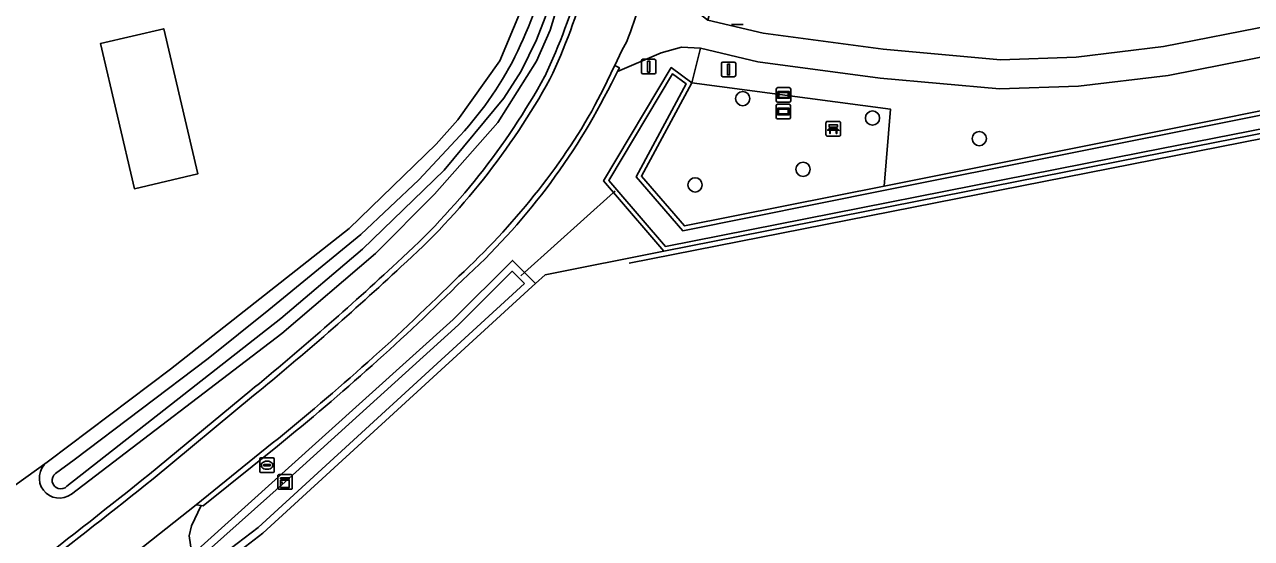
# Model space of a CAD drawing. Extents: x 162510 to 163918, y 388494 to 389774.
# Drawn here: x 163268.7 to 163353, y 389031.1 to 389066.4 of the extents above; entities that cross this region are included whole.
import ezdxf

# ---------------------------------------------------------------- set-up
doc = ezdxf.new("R2010")
doc.units = 0
for name, color, linetype in [('IMGEO_Afsluitpaal', 7, 'Continuous'), ('IMGEO_Bank', 7, 'Continuous'), ('IMGEO_Boom', 7, 'Continuous'), ('IMGEO_Duiker', 7, 'Continuous'), ('IMGEO_Erf', 7, 'Continuous'), ('IMGEO_Grasland_agrarisch', 7, 'Continuous'), ('IMGEO_Grasland_overig', 7, 'Continuous'), ('IMGEO_Groenvoorziening', 7, 'Continuous'), ('IMGEO_Hek', 7, 'Continuous'), ('IMGEO_Informatiebord', 7, 'Continuous'), ('IMGEO_Kast', 7, 'Continuous'), ('IMGEO_Lichtmast', 7, 'Continuous'), ('IMGEO_Loofbos', 7, 'Continuous'), ('IMGEO_Oever', 7, 'Continuous'), ('IMGEO_Pand', 7, 'Continuous'), ('IMGEO_Rijbaan_lokaal_gesloten', 7, 'Continuous'), ('IMGEO_Rijbaan_lokaal_halfverhard', 7, 'Continuous'), ('IMGEO_Rijbaan_lokaal_onverhard', 7, 'Continuous'), ('IMGEO_Rijbaan_lokaal_open', 7, 'Continuous'), ('IMGEO_Rioolput', 7, 'Continuous'), ('IMGEO_Waterloop', 7, 'Continuous')]:
    doc.layers.add(name, color=color, linetype=linetype)

msp = doc.modelspace()

# ---------------------------------------------------------------- linework, layer by layer
at = {"layer": 'IMGEO_Afsluitpaal'}
for p, q in [((163318.084, 389066.397), (163317.294, 389066.397)), ((163317.294, 389066.397), (163318.084, 389066.397)), ((163316.589, 389062.913), (163316.589, 389063.713)), ((163316.589, 389063.713), (163316.589, 389062.913)), ((163316.689, 389063.813), (163317.479, 389063.813)), ((163317.479, 389063.813), (163316.689, 389063.813)), ((163317.579, 389063.713), (163317.579, 389062.913)), ((163317.579, 389062.913), (163317.579, 389063.713)), ((163317.479, 389062.813), (163316.689, 389062.813)), ((163316.689, 389062.813), (163317.479, 389062.813))]:
    msp.add_line(p, q, dxfattribs=at)
msp.add_lwpolyline([(163317.009, 389063.688), (163317.159, 389063.688), (163317.159, 389062.938), (163317.009, 389062.938), (163317.009, 389063.688)], dxfattribs=at)
for centre, start, end in [((163316.689, 389063.713), 90, 180), ((163316.689, 389063.713), 90, 180), ((163317.479, 389063.713), 0, 90), ((163317.479, 389063.713), 360, 90), ((163316.689, 389062.913), 180, 270), ((163316.689, 389062.913), 180, 270), ((163317.479, 389062.913), 270, 0), ((163317.479, 389062.913), 270, 0)]:
    msp.add_arc(centre, 0.1, start, end, dxfattribs=at)
at = {"layer": 'IMGEO_Bank'}
for p, q in [((163323.779, 389058.816), (163323.779, 389059.657)), ((163323.779, 389059.657), (163323.779, 389058.816)), ((163323.854, 389059.741), (163324.695, 389059.741)), ((163324.695, 389059.741), (163323.854, 389059.741)), ((163324.088, 389059.247), (163324.088, 389059.353)), ((163324.132, 389059.353), (163324.132, 389059.247)), ((163324.42, 389059.359), (163324.138, 389059.359)), ((163324.426, 389059.247), (163324.426, 389059.353)), ((163324.47, 389059.353), (163324.47, 389059.247)), ((163324.779, 389059.666), (163324.779, 389058.825)), ((163324.779, 389058.825), (163324.779, 389059.666)), ((163324.704, 389058.741), (163323.863, 389058.741)), ((163323.863, 389058.741), (163324.704, 389058.741)), ((163324.476, 389059.139), (163324.083, 389059.139)), ((163324.138, 389059.241), (163324.42, 389059.241))]:
    msp.add_line(p, q, dxfattribs=at)
for points in [[(163324.082, 389059.359), (163323.996, 389059.359), (163323.996, 389059.52), (163324.559, 389059.52), (163324.559, 389059.359), (163324.476, 389059.359)], [(163324.026, 389059.139), (163323.884, 389059.139), (163323.996, 389059.241), (163324.082, 389059.241)], [(163324.076, 389059.132), (163324.076, 389058.925), (163324.033, 389058.925), (163324.033, 389059.132)], [(163324.476, 389059.241), (163324.559, 389059.241), (163324.671, 389059.139), (163324.532, 389059.139)], [(163324.526, 389059.132), (163324.526, 389058.925), (163324.482, 389058.925), (163324.482, 389059.132)]]:
    msp.add_lwpolyline(points, dxfattribs=at)
for centre, radius, start, end in [((163323.857, 389059.663), 0.0779, 92.4484, 184.28452), ((163323.857, 389059.663), 0.0779, 92.4484, 184.28452), ((163324.081, 389059.352), 0.00671, 2.89567, 87.10433), ((163324.138, 389059.352), 0.00671, 92.89567, 177.10433), ((163324.42, 389059.352), 0.00671, 2.89567, 87.10433), ((163324.477, 389059.352), 0.00671, 92.89567, 177.10433), ((163324.701, 389059.663), 0.0779, 2.4484, 94.28452), ((163324.701, 389059.663), 0.0779, 2.4484, 94.28452), ((163323.857, 389058.819), 0.0779, 182.4484, 274.28452), ((163323.857, 389058.819), 0.0779, 182.4484, 274.28452), ((163324.026, 389059.132), 0.00671, 2.89567, 87.10433), ((163324.083, 389059.132), 0.00671, 92.89567, 177.10433), ((163324.081, 389059.248), 0.00671, 272.89567, 357.10433), ((163324.138, 389059.248), 0.00671, 182.89567, 267.10433), ((163324.42, 389059.248), 0.00671, 272.89567, 357.10433), ((163324.477, 389059.248), 0.00671, 182.89567, 267.10433), ((163324.475, 389059.132), 0.00671, 2.89567, 87.10433), ((163324.532, 389059.132), 0.00671, 92.89567, 177.10433), ((163324.701, 389058.819), 0.0779, 272.4484, 4.28452), ((163324.701, 389058.819), 0.0779, 272.4484, 4.28452)]:
    msp.add_arc(centre, radius, start, end, dxfattribs=at)
at = {"layer": 'IMGEO_Boom'}
for centre in [(163318.059, 389061.315), (163326.976, 389059.978), (163334.309, 389058.566), (163322.203, 389056.458), (163314.786, 389055.388)]:
    msp.add_circle(centre, 0.489, dxfattribs=at)
at = {"layer": 'IMGEO_Duiker'}
msp.add_lwpolyline([(163309.288, 389054.955), (163309.185, 389054.862), (163303.064, 389049.364), (163302.819, 389049.144)], dxfattribs=at)
at = {"layer": 'IMGEO_Erf'}
for points in [[(163299.678, 389102.603), (163257.727, 389091.219), (163256.916, 389090.999), (163260.609, 389051.86), (163262.76, 389031.156), (163264.225, 389032.019), (163270.263, 389036.355), (163270.353, 389036.42), (163278.738, 389042.731), (163291.024, 389052.399), (163296.992, 389058.187), (163298.476, 389059.845), (163301.365, 389063.917), (163302.714, 389067.144), (163304.217, 389072.884), (163304.823, 389078.805), (163304.577, 389084.736), (163303.423, 389090.573)], [(163280.613, 389056.139), (163276.26, 389055.12), (163273.927, 389065.086), (163278.28, 389066.105)]]:
    msp.add_lwpolyline(points, close=True, dxfattribs=at)
at = {"layer": 'IMGEO_Grasland_agrarisch'}
msp.add_lwpolyline([(163392.254, 388919.621), (163473.088, 388943.441), (163497.203, 388950.696), (163493.542, 388971.774), (163488.326, 389000), (163485.044, 389017.763), (163484.645, 389019.886), (163483.544, 389025.737), (163473.247, 389082.109), (163473.193, 389082.404), (163466.333, 389081.056), (163345.486, 389057.315), (163312.638, 389050.841), (163304.474, 389049.205), (163303.815, 389048.611), (163303.601, 389048.415), (163285.096, 389031.469), (163281.813, 389028.953), (163280.491, 389028.19)], dxfattribs=at)
at = {"layer": 'IMGEO_Grasland_overig'}
msp.add_lwpolyline([(163472.883, 389085.877), (163465.34, 389084.371), (163451.98, 389082.329), (163440.409, 389080.275), (163419.039, 389076.82), (163400.409, 389074.685), (163391.264, 389072.818), (163383.298, 389070.938), (163361.835, 389066.363), (163354.93, 389064.402), (163347.278, 389062.908), (163341.119, 389062.161), (163335.706, 389061.974), (163327.494, 389062.721), (163319.096, 389063.842), (163315.168, 389064.767), (163314.561, 389062.403), (163328.22, 389060.582), (163327.781, 389055.312), (163376.311, 389065.004), (163422.204, 389073.912), (163465.844, 389082.689), (163474.671, 389084.464), (163474.418, 389085.789)], close=True, dxfattribs=at)
for points in [[(163302.229, 389050.203), (163303.064, 389049.364), (163303.815, 389048.611), (163304.474, 389049.205), (163312.638, 389050.841), (163309.185, 389054.862), (163308.496, 389055.661), (163313.143, 389063.448), (163314.561, 389062.403), (163315.168, 389064.767), (163313.85, 389064.841), (163312.464, 389064.463), (163309.454, 389063.174), (163309.035, 389062.357)], [(163286.084, 389037.455), (163280.982, 389033.355), (163280.854, 389033.371), (163280.191, 389031.969), (163280.035, 389031.282), (163280.374, 389028.985), (163280.491, 389028.19), (163281.813, 389028.953), (163281.212, 389029.658), (163280.621, 389030.351), (163298.165, 389046.157), (163302.229, 389050.203)]]:
    msp.add_lwpolyline(points, dxfattribs=at)
for centre, radius, start, end in [((163267.958, 389082.843), 45.902, 312.22459, 333.49315), ((163182.724, 389165.63), 164.657, 308.88249, 314.82863)]:
    msp.add_arc(centre, radius, start, end, dxfattribs=at)
at = {"layer": 'IMGEO_Groenvoorziening'}
msp.add_lwpolyline([(163370.384, 389073.429), (163341.108, 389070.4), (163323.75, 389068.91), (163316.171, 389068.676), (163315.665, 389066.704), (163319.458, 389065.811), (163327.717, 389064.709), (163335.763, 389063.977), (163340.964, 389064.157), (163346.965, 389064.885), (163354.464, 389066.349)], dxfattribs=at)
msp.add_lwpolyline([(163327.781, 389055.312), (163328.22, 389060.582), (163314.561, 389062.403), (163311.099, 389055.983), (163314.05, 389052.57)], close=True, dxfattribs=at)
at = {"layer": 'IMGEO_Hek'}
msp.add_lwpolyline([(163466.42, 389080.765), (163310.252, 389050.025)], dxfattribs=at)
at = {"layer": 'IMGEO_Informatiebord'}
for p, q in [((163320.362, 389061.164), (163320.362, 389061.964)), ((163320.362, 389061.964), (163320.362, 389061.164)), ((163320.462, 389062.064), (163321.252, 389062.064)), ((163321.252, 389062.064), (163320.462, 389062.064)), ((163321.352, 389061.964), (163321.352, 389061.164)), ((163321.352, 389061.164), (163321.352, 389061.964)), ((163321.252, 389061.064), (163320.462, 389061.064)), ((163320.462, 389061.064), (163321.252, 389061.064)), ((163320.355, 389060.023), (163320.355, 389060.823)), ((163320.355, 389060.823), (163320.355, 389060.023)), ((163320.455, 389060.923), (163321.245, 389060.923)), ((163321.245, 389060.923), (163320.455, 389060.923)), ((163321.345, 389060.823), (163321.345, 389060.023)), ((163321.345, 389060.023), (163321.345, 389060.823)), ((163321.245, 389059.923), (163320.455, 389059.923)), ((163320.455, 389059.923), (163321.245, 389059.923))]:
    msp.add_line(p, q, dxfattribs=at)
for points in [[(163320.463, 389061.796), (163321.251, 389061.796), (163321.251, 389061.332), (163320.463, 389061.332), (163320.463, 389061.796)], [(163320.528, 389061.731), (163320.528, 389061.397), (163321.186, 389061.397), (163321.186, 389061.731), (163320.528, 389061.731)], [(163320.456, 389060.655), (163321.244, 389060.655), (163321.244, 389060.191), (163320.456, 389060.191), (163320.456, 389060.655)], [(163320.521, 389060.59), (163320.521, 389060.256), (163321.179, 389060.256), (163321.179, 389060.59), (163320.521, 389060.59)]]:
    msp.add_lwpolyline(points, dxfattribs=at)
for centre, start, end in [((163320.462, 389061.964), 90, 180), ((163320.462, 389061.964), 90, 180), ((163321.252, 389061.964), 0, 90), ((163321.252, 389061.964), 360, 90), ((163320.462, 389061.164), 180, 270), ((163320.462, 389061.164), 180, 270), ((163321.252, 389061.164), 270, 0), ((163321.252, 389061.164), 270, 0), ((163320.455, 389060.823), 90, 180), ((163320.455, 389060.823), 90, 180), ((163321.245, 389060.823), 0, 90), ((163321.245, 389060.823), 360, 90), ((163320.455, 389060.023), 180, 270), ((163320.455, 389060.023), 180, 270), ((163321.245, 389060.023), 270, 0), ((163321.245, 389060.023), 270, 0)]:
    msp.add_arc(centre, 0.1, start, end, dxfattribs=at)
at = {"layer": 'IMGEO_Kast'}
for p, q in [((163286.111, 389034.567), (163286.111, 389035.408)), ((163286.111, 389035.408), (163286.111, 389034.567)), ((163286.186, 389035.492), (163287.027, 389035.492)), ((163287.027, 389035.492), (163286.186, 389035.492)), ((163287.111, 389035.417), (163287.111, 389034.576)), ((163287.111, 389034.576), (163287.111, 389035.417)), ((163287.036, 389034.492), (163286.195, 389034.492)), ((163286.195, 389034.492), (163287.036, 389034.492))]:
    msp.add_line(p, q, dxfattribs=at)
for points in [[(163286.306, 389035.282), (163286.906, 389035.282), (163286.906, 389035.197), (163286.306, 389035.197), (163286.306, 389035.282)], [(163286.306, 389035.107), (163286.906, 389035.107), (163286.906, 389034.618), (163286.306, 389034.618), (163286.306, 389035.107)]]:
    msp.add_lwpolyline(points, dxfattribs=at)
msp.add_circle((163286.39, 389034.956), 0.0377, dxfattribs=at)
for centre, start, end in [((163286.189, 389035.414), 92.4484, 184.28452), ((163286.189, 389035.414), 92.4484, 184.28452), ((163287.033, 389035.414), 2.4484, 94.28452), ((163287.033, 389035.414), 2.4484, 94.28452), ((163286.189, 389034.57), 182.4484, 274.28452), ((163286.189, 389034.57), 182.4484, 274.28452), ((163287.033, 389034.57), 272.4484, 4.28452), ((163287.033, 389034.57), 272.4484, 4.28452)]:
    msp.add_arc(centre, 0.0779, start, end, dxfattribs=at)
at = {"layer": 'IMGEO_Lichtmast'}
for p, q in [((163311.098, 389063.114), (163311.098, 389063.914)), ((163311.098, 389063.914), (163311.098, 389063.114)), ((163311.198, 389064.014), (163311.988, 389064.014)), ((163311.988, 389064.014), (163311.198, 389064.014)), ((163312.088, 389063.914), (163312.088, 389063.114)), ((163312.088, 389063.114), (163312.088, 389063.914)), ((163311.988, 389063.014), (163311.198, 389063.014)), ((163311.198, 389063.014), (163311.988, 389063.014))]:
    msp.add_line(p, q, dxfattribs=at)
msp.add_lwpolyline([(163311.518, 389063.889), (163311.668, 389063.889), (163311.668, 389063.139), (163311.518, 389063.139), (163311.518, 389063.889)], dxfattribs=at)
for centre, start, end in [((163311.198, 389063.914), 90, 180), ((163311.198, 389063.914), 90, 180), ((163311.988, 389063.914), 0, 90), ((163311.988, 389063.914), 360, 90), ((163311.198, 389063.114), 180, 270), ((163311.198, 389063.114), 180, 270), ((163311.988, 389063.114), 270, 0), ((163311.988, 389063.114), 270, 0)]:
    msp.add_arc(centre, 0.1, start, end, dxfattribs=at)
at = {"layer": 'IMGEO_Loofbos'}
for points in [[(163297.837, 389113.028), (163299.362, 389108.405), (163299.514, 389107.922), (163299.751, 389107.167), (163299.799, 389107.183), (163299.874, 389107.207), (163300.332, 389107.355), (163301.202, 389107.649), (163302.376, 389104.587), (163303.586, 389100.712), (163305.385, 389094.695), (163306.866, 389087.58), (163307.505, 389083.14), (163307.628, 389080.974), (163307.534, 389078.67), (163306.948, 389074.273), (163306.179, 389070.481), (163304.839, 389066.018), (163303.89, 389063.876), (163301.226, 389059.667), (163296.877, 389054.754), (163292.823, 389050.667), (163286.398, 389045.174), (163271.935, 389034.148)], [(163277.292, 389035.515), (163284.197, 389041.227)], [(163270.263, 389036.355), (163264.225, 389032.019)]]:
    msp.add_lwpolyline(points, dxfattribs=at)
for centre, radius, start, end in [((163268.988, 389079.746), 39.294, 334.51922, 355.30026), ((163261.693, 389086.385), 48.819, 311.93837, 331.1678), ((163155.602, 389198.651), 203.271, 309.24429, 313.03373), ((163271.115, 389035.264), 1.385, 128.00109, 306.29329), ((162908.133, 389497.572), 591.418, 306.606801, 308.623043)]:
    msp.add_arc(centre, radius, start, end, dxfattribs=at)
at = {"layer": 'IMGEO_Oever'}
for points in [[(163271.935, 389034.148), (163286.398, 389045.174), (163292.823, 389050.667), (163296.877, 389054.754), (163301.226, 389059.667), (163303.89, 389063.876), (163304.839, 389066.018), (163306.179, 389070.481), (163306.948, 389074.273), (163307.534, 389078.67), (163307.628, 389080.974), (163307.505, 389083.14), (163306.866, 389087.58), (163305.385, 389094.695), (163303.586, 389100.712), (163302.376, 389104.587), (163301.202, 389107.649), (163300.332, 389107.355), (163299.874, 389107.207)], [(163299.799, 389107.183), (163299.751, 389107.167), (163298.18, 389106.706), (163299.098, 389104.325), (163299.678, 389102.603), (163303.423, 389090.573), (163304.577, 389084.736), (163304.823, 389078.805), (163304.217, 389072.884), (163302.714, 389067.144), (163301.365, 389063.917), (163298.476, 389059.845), (163296.992, 389058.187), (163291.024, 389052.399), (163278.738, 389042.731), (163270.353, 389036.42), (163270.263, 389036.355)], [(163465.844, 389082.689), (163422.204, 389073.912), (163376.311, 389065.004), (163327.781, 389055.312), (163314.05, 389052.57), (163311.099, 389055.983), (163314.561, 389062.403), (163313.143, 389063.448), (163308.496, 389055.661), (163309.185, 389054.862), (163312.638, 389050.841), (163345.486, 389057.315), (163466.333, 389081.056)], [(163466.275, 389081.35), (163345.428, 389057.609), (163312.751, 389051.168), (163309.412, 389055.057), (163308.864, 389055.693), (163313.231, 389063.011), (163314.174, 389062.316), (163310.738, 389055.943), (163313.938, 389052.242), (163327.84, 389055.018), (163376.369, 389064.71), (163422.262, 389073.618), (163465.903, 389082.396)], [(163304.969, 389068.364), (163304.487, 389066.892), (163303.882, 389065.356), (163302.836, 389063.206), (163301.651, 389061.334), (163297.538, 389056.395), (163291.942, 389050.972), (163286.327, 389046.219), (163271.631, 389034.7)], [(163270.841, 389035.572), (163272.132, 389036.501), (163281.328, 389043.467), (163285.509, 389046.807), (163291.826, 389051.991), (163295.806, 389055.743), (163298.643, 389058.784)]]:
    msp.add_lwpolyline(points, dxfattribs=at)
for points in [[(163303.601, 389048.415), (163303.815, 389048.611), (163303.064, 389049.364), (163302.229, 389050.203), (163298.165, 389046.157), (163280.621, 389030.351), (163281.212, 389029.658), (163281.813, 389028.953), (163285.096, 389031.469)], [(163303.059, 389048.628), (163284.76, 389031.87), (163281.889, 389029.67), (163281.35, 389030.303), (163286.611, 389034.992), (163298.525, 389045.777), (163302.227, 389049.463)]]:
    msp.add_lwpolyline(points, close=True, dxfattribs=at)
for centre, radius, start, end in [((163273.564, 389078.313), 32.123, 334.70502, 347.52042), ((163281.219, 389074.941), 23.762, 317.15944, 334.16699), ((163271.115, 389035.264), 1.385, 128.00109, 306.29329), ((163271.2, 389035.104), 0.59, 127.51024, 316.84061)]:
    msp.add_arc(centre, radius, start, end, dxfattribs=at)
at = {"layer": 'IMGEO_Pand'}
msp.add_lwpolyline([(163278.28, 389066.105), (163273.927, 389065.086), (163276.26, 389055.12), (163280.613, 389056.139)], close=True, dxfattribs=at)
at = {"layer": 'IMGEO_Rijbaan_lokaal_gesloten'}
for points in [[(163307.907, 389060.865), (163308.488, 389061.985), (163309.243, 389063.554), (163309.26, 389063.59), (163309.743, 389064.618), (163310.086, 389065.231)], [(163284.452, 389040.919), (163277.542, 389035.202)], [(163266.686, 389022.552), (163269.087, 389024.367), (163270.16, 389025.245), (163270.321, 389025.372), (163280.513, 389033.412), (163285.735, 389037.648)]]:
    msp.add_lwpolyline(points, dxfattribs=at)
for centre, radius, start, end in [((163269.024, 389079.74), 39.658, 334.47093, 355.30753), ((163290.782, 389073.108), 20.849, 337.80096, 353.46631), ((163261.723, 389086.361), 49.181, 311.93995, 331.17496), ((163272.606, 389080.21), 40.254, 320.62352, 331.27774), ((163265.584, 389084.996), 48.724, 312.59822, 321.51169), ((163156.298, 389197.852), 202.611, 309.2356, 313.04419), ((163182.583, 389165.809), 164.516, 308.82923, 314.82756), ((162905.811, 389500.603), 595.636, 306.61225, 308.61552)]:
    msp.add_arc(centre, radius, start, end, dxfattribs=at)
at = {"layer": 'IMGEO_Rijbaan_lokaal_halfverhard'}
for points in [[(163309.454, 389063.174), (163309.583, 389063.424), (163309.26, 389063.59), (163309.243, 389063.554), (163308.488, 389061.985), (163307.907, 389060.865)], [(163309.035, 389062.357), (163309.454, 389063.174)], [(163284.197, 389041.227), (163277.292, 389035.515)], [(163277.542, 389035.202), (163284.452, 389040.919)], [(163285.735, 389037.648), (163280.513, 389033.412), (163280.854, 389033.371), (163280.982, 389033.355), (163286.084, 389037.455)]]:
    msp.add_lwpolyline(points, dxfattribs=at)
for centre, radius, start, end in [((163268.988, 389079.746), 39.294, 334.51922, 355.30026), ((163269.024, 389079.74), 39.658, 334.47093, 355.30753), ((163261.693, 389086.385), 48.819, 311.93837, 331.1678), ((163261.723, 389086.361), 49.181, 311.93995, 331.17496), ((163267.958, 389082.843), 45.902, 312.22459, 333.49315), ((163272.606, 389080.21), 40.254, 320.62352, 331.27774), ((163265.584, 389084.996), 48.724, 312.59822, 321.51169), ((163155.602, 389198.651), 203.271, 309.24429, 313.03373), ((163156.298, 389197.852), 202.611, 309.2356, 313.04419), ((163182.583, 389165.809), 164.516, 308.82923, 314.82756), ((163182.724, 389165.63), 164.657, 308.88249, 314.82863), ((162908.133, 389497.572), 591.418, 306.606801, 308.623043), ((162905.811, 389500.603), 595.636, 306.61225, 308.61552)]:
    msp.add_arc(centre, radius, start, end, dxfattribs=at)
at = {"layer": 'IMGEO_Rijbaan_lokaal_onverhard'}
for points in [[(163449.306, 389084.907), (163433.189, 389082.018), (163420.449, 389080.095), (163418.099, 389079.74), (163400.094, 389076.662), (163390.834, 389074.771), (163374.109, 389071.026), (163361.353, 389068.305), (163354.464, 389066.349), (163346.965, 389064.885), (163340.964, 389064.157), (163335.763, 389063.977), (163327.717, 389064.709), (163319.458, 389065.811), (163315.665, 389066.704), (163314.799, 389067.372), (163313.804, 389068.423), (163313.094, 389069.883), (163312.141, 389072.517), (163311.985, 389071.675), (163311.579, 389071.75), (163311.496, 389070.736)], [(163310.086, 389065.231), (163309.743, 389064.618), (163309.26, 389063.59), (163309.583, 389063.424), (163309.454, 389063.174), (163312.464, 389064.463), (163313.85, 389064.841), (163315.168, 389064.767), (163319.096, 389063.842), (163327.494, 389062.721), (163335.706, 389061.974), (163341.119, 389062.161), (163347.278, 389062.908), (163354.93, 389064.402), (163361.835, 389066.363), (163383.298, 389070.938), (163391.264, 389072.818), (163400.409, 389074.685), (163419.039, 389076.82)]]:
    msp.add_lwpolyline(points, dxfattribs=at)
msp.add_arc((163290.782, 389073.108), 20.849, 337.80096, 353.46631, dxfattribs=at)
at = {"layer": 'IMGEO_Rijbaan_lokaal_open'}
msp.add_lwpolyline([(163280.491, 389028.19), (163280.374, 389028.985), (163280.035, 389031.282), (163280.191, 389031.969), (163280.854, 389033.371), (163280.513, 389033.412), (163270.321, 389025.372), (163273.582, 389023.532), (163273.806, 389023.406)], close=True, dxfattribs=at)
at = {"layer": 'IMGEO_Rioolput'}
for p, q in [((163284.874, 389035.712), (163284.874, 389036.564)), ((163284.949, 389036.638), (163285.801, 389036.638)), ((163285.875, 389036.564), (163285.875, 389035.712)), ((163285.133, 389036.132), (163285.133, 389036.144)), ((163285.571, 389036.095), (163285.173, 389036.095)), ((163285.176, 389036.181), (163285.574, 389036.181)), ((163285.385, 389035.858), (163285.36, 389035.858)), ((163285.362, 389036.418), (163285.387, 389036.418)), ((163285.617, 389036.144), (163285.617, 389036.132)), ((163285.801, 389035.638), (163284.949, 389035.638))]:
    msp.add_line(p, q, dxfattribs=at)
for points in [[(163284.874, 389035.712), (163284.874, 389036.564)], [(163284.949, 389036.638), (163285.801, 389036.638)], [(163285.875, 389036.564), (163285.875, 389035.712)], [(163285.801, 389035.638), (163284.949, 389035.638)]]:
    msp.add_lwpolyline(points, dxfattribs=at)
for centre, radius, start, end in [((163284.951, 389036.562), 0.0765, 91.55205, 178.44795), ((163284.951, 389036.562), 0.0765, 91.55205, 178.44795), ((163285.799, 389036.562), 0.0765, 1.55205, 88.44795), ((163285.799, 389036.562), 0.0765, 1.55205, 88.44795), ((163284.951, 389035.714), 0.0765, 181.55205, 268.44795), ((163284.951, 389035.714), 0.0765, 181.55205, 268.44795), ((163285.173, 389036.141), 0.0403, 85.87752, 175.75265), ((163285.17, 389036.131), 0.0366, 178.93798, 274.71019), ((163285.574, 389036.138), 0.043, 264.86636, 352.45326), ((163285.578, 389036.143), 0.0386, 1.73085, 96.63898), ((163285.799, 389035.714), 0.0765, 271.55205, 358.44795), ((163285.799, 389035.714), 0.0765, 271.55205, 358.44795)]:
    msp.add_arc(centre, radius, start, end, dxfattribs=at)
for centre, major_axis, ratio, start_param, end_param in [((163285.361, 389036.138), (-0.387, 0.002), 0.722429, 4.712389, 7.853982), ((163285.386, 389036.138), (-0.39, 0.002), 0.717154, 1.570796, 4.712389)]:
    msp.add_ellipse(centre, major_axis=major_axis, ratio=ratio, start_param=start_param, end_param=end_param, dxfattribs=at)
at = {"layer": 'IMGEO_Waterloop'}
for points in [[(163465.903, 389082.396), (163422.262, 389073.618), (163376.369, 389064.71), (163327.84, 389055.018), (163313.938, 389052.242), (163310.738, 389055.943), (163314.174, 389062.316), (163313.231, 389063.011), (163308.864, 389055.693), (163309.412, 389055.057), (163312.751, 389051.168), (163345.428, 389057.609), (163466.275, 389081.35)], [(163271.631, 389034.7), (163286.327, 389046.219), (163291.942, 389050.972), (163297.538, 389056.395), (163301.651, 389061.334), (163302.836, 389063.206), (163303.882, 389065.356), (163304.487, 389066.892), (163304.969, 389068.364)], [(163298.643, 389058.784), (163295.806, 389055.743), (163291.826, 389051.991), (163285.509, 389046.807), (163281.328, 389043.467), (163272.132, 389036.501), (163270.841, 389035.572)]]:
    msp.add_lwpolyline(points, dxfattribs=at)
msp.add_lwpolyline([(163303.059, 389048.628), (163302.227, 389049.463), (163298.525, 389045.777), (163286.611, 389034.992), (163281.35, 389030.303), (163281.889, 389029.67), (163284.76, 389031.87)], close=True, dxfattribs=at)
for centre, radius, start, end in [((163273.564, 389078.313), 32.123, 334.70502, 347.52042), ((163281.219, 389074.941), 23.762, 317.15944, 334.16699), ((163271.2, 389035.104), 0.59, 127.51024, 316.84061)]:
    msp.add_arc(centre, radius, start, end, dxfattribs=at)

doc.saveas('drawing.dxf')
